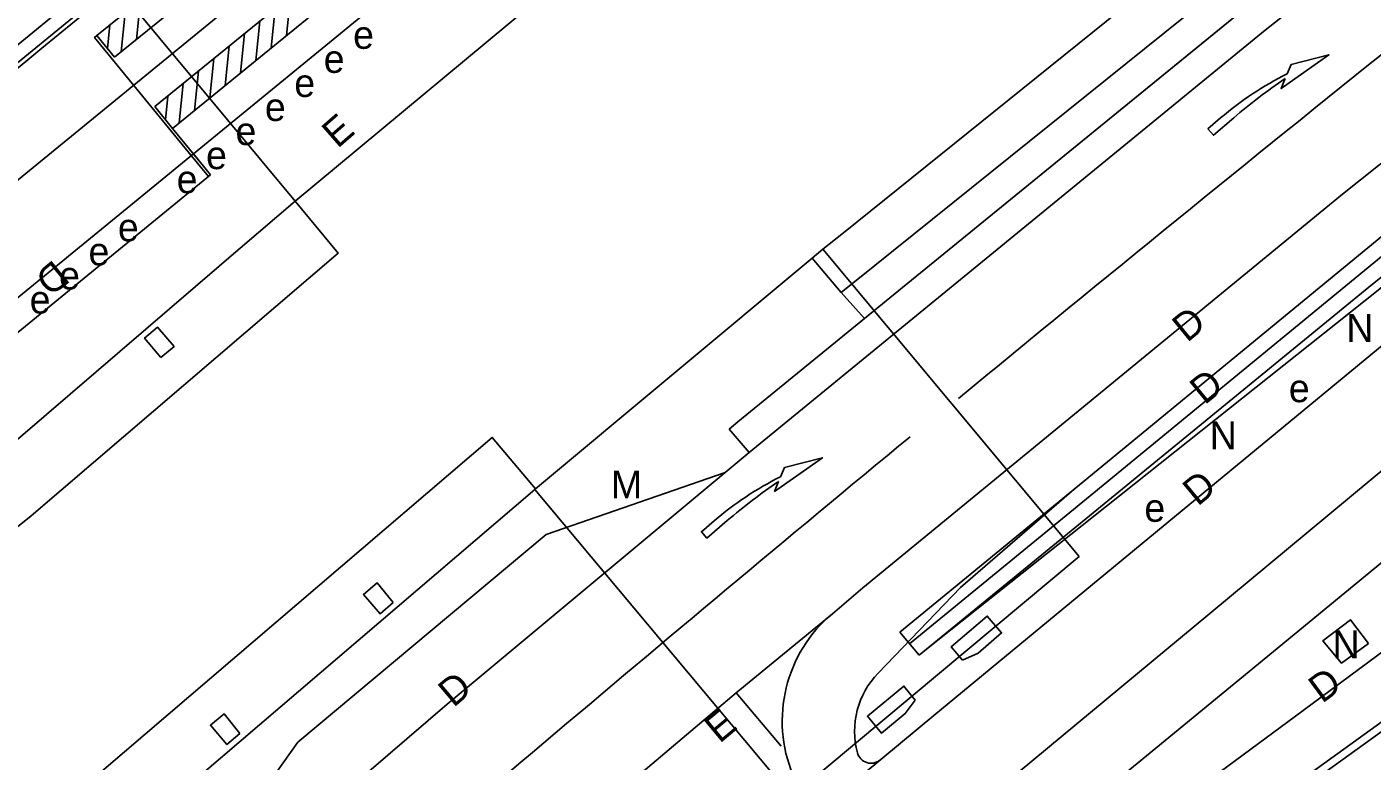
# Model space of a CAD drawing. Extents: x 81617 to 82144, y 454649 to 455150.
# Drawn here: x 81877.73 to 81925.8, y 454892.85 to 454919.09 of the extents above; entities that cross this region are included whole.
import ezdxf

# ---------------------------------------------------------------- set-up
doc = ezdxf.new("R2010")
doc.units = 0
for name, color, linetype in [('B-WE-OG-TOPOGRAFIE-G', 7, 'Continuous'), ('B-WE-VW-MARKERING-G', 7, 'Continuous'), ('N-OI-KL-VRI_KABEL_DETECTIE-G', 7, 'Continuous'), ('N-OI-KL-VRI_KABELGEUL-G', 7, 'Continuous'), ('N-OI-KL-VRI_LUS_DETECTIE-G', 7, 'Continuous')]:
    doc.layers.add(name, color=color, linetype=linetype)

msp = doc.modelspace()

# ---------------------------------------------------------------- linework, layer by layer
at = {"layer": 'B-WE-OG-TOPOGRAFIE-G'}
for p, q in [((81885.941, 454924.802), (81876.995, 454917.479)), ((81878.092, 454923.965), (81887.313, 454912.861)), ((81890.058, 454919.772), (81881.911, 454913.103)), ((81881.705, 454912.935), (81868.159, 454901.847)), ((81887.313, 454912.861), (81884.7, 454910.62)), ((81950.918, 454911.808), (81923.86, 454892.262)), ((81906.826, 454909.591), (81905.797, 454910.826)), ((81906.172, 454911.139), (81915.332, 454900.158)), ((81884.598, 454910.533), (81865.6, 454894.244)), ((81884.7, 454910.62), (81884.598, 454910.533)), ((81907.661, 454908.663), (81906.826, 454909.591)), ((81944.326, 454907.373), (81921.528, 454890.929)), ((81903.536, 454903.877), (81902.829, 454904.718)), ((81902.683, 454903.166), (81903.536, 454903.877)), ((81873.764, 454883.663), (81895.876, 454902.551)), ((81905.057, 454891.588), (81895.876, 454902.551)), ((81915.332, 454900.158), (81905.057, 454891.588)), ((81909.618, 454896.639), (81908.926, 454897.463)), ((81903.077, 454895.285), (81886.425, 454881.256)), ((81904.687, 454893.388), (81903.077, 454895.285)), ((81887.412, 454893.525), (81881.465, 454885.191))]:
    msp.add_line(p, q, dxfattribs=at)
for points in [[(81908.893, 454909.665), (81922.078, 454920.426), (81934.059, 454929.942), (81952.813, 454944.436), (81970.927, 454957.964), (81989.889, 454971.628), (82009.083, 454984.966), (82010.714, 454986.077), (82028.879, 454998.275), (82047.264, 455010.138), (82051.217, 455012.627), (82070.774, 455024.747), (82077.174, 455028.646), (82100.034, 455042.055), (82099.927, 455042.255), (82105.495, 455045.472), (82101.819, 455050.382), (82106.416, 455053.06)], [(82114.391, 455042.64), (82109.706, 455039.764), (82081.515, 455022.601), (82074.639, 455018.412), (82055.672, 455006.703), (82036.919, 454994.656), (82036.451, 454994.349), (82018.566, 454982.511), (82000.905, 454970.342), (81999.11, 454969.078), (81990.682, 454963.105), (81977.834, 454953.846), (81958.782, 454939.671), (81938.835, 454924.345), (81924.746, 454913.113), (81914.037, 454904.322)], [(82115.704, 455040.924), (82082.532, 455020.83), (82075.64, 455016.652), (82054.282, 455003.392), (82037.546, 454992.669), (82017.619, 454979.373), (82000.311, 454967.428), (81990.774, 454960.649), (81979.42, 454952.474), (81977.587, 454951.135), (81958.705, 454937.073), (81940.065, 454922.691), (81926.188, 454911.628), (81915.47, 454902.833)], [(82116.04, 455040.485), (82082.817, 455020.36), (82075.928, 455016.183), (82054.575, 455002.927), (82037.847, 454992.209), (82017.928, 454978.918), (82000.627, 454966.978), (81991.094, 454960.202), (81979.743, 454952.029), (81977.913, 454950.692), (81959.037, 454936.635), (81940.404, 454922.258), (81926.534, 454911.2), (81915.853, 454902.435)], [(82083.03, 455019.955), (82057.183, 455003.949), (81991.413, 454959.768), (81980.08, 454951.613), (81979.406, 454951.12), (81959.963, 454936.639), (81940.761, 454921.838), (81926.019, 454909.682), (81916.307, 454901.963)], [(82009.226, 454984.737), (81990.032, 454971.399), (81971.07, 454957.735), (81952.956, 454944.207), (81934.202, 454929.713), (81934.033, 454929.927), (81922.078, 454920.426), (81921.763, 454920.179), (81908.891, 454909.667)], [(81978.164, 454966.737), (81944.138, 454941.42), (81944.109, 454941.37), (81943.803, 454941.123), (81933.963, 454933.496), (81933.581, 454933.203), (81906.906, 454911.73)], [(81979.5, 454951.497), (81964.441, 454940.37), (81944.881, 454925.397), (81940.544, 454922.009), (81940.713, 454921.795), (81925.811, 454909.898), (81916.225, 454902.049)], [(81908.032, 454910.56), (81934.945, 454932.197), (81933.963, 454933.496)], [(81885.624, 454925.189), (81876.617, 454917.816)], [(81917.589, 454900.632), (81930.324, 454911.135), (81936.657, 454916.119), (81943.8, 454921.541)], [(81888.57, 454911.351), (81887.313, 454912.861), (81897.244, 454921.116)], [(81909.649, 454908.88), (81921.982, 454918.972), (81923.977, 454920.559), (81923.982, 454920.562)], [(81923.337, 454894.66), (81929.322, 454899.087), (81949.554, 454913.673)], [(81881.911, 454913.103), (81881.705, 454912.935)], [(81921.736, 454896.324), (81933.015, 454905.589), (81933.609, 454906.226), (81936.545, 454911.201), (81937.527, 454912.367), (81937.708, 454912.525)], [(81906.906, 454911.73), (81906.172, 454911.139), (81905.797, 454910.826)], [(81905.797, 454910.826), (81895.907, 454902.577), (81894.356, 454904.415), (81878.095, 454890.513), (81872.591, 454897.372), (81877.883, 454901.619), (81888.858, 454911.006), (81888.57, 454911.351)], [(81906.826, 454909.591), (81908.032, 454910.56)], [(81934.728, 454910.231), (81928.512, 454905.194), (81919.999, 454898.128)], [(81903.14, 454904.97), (81908.893, 454909.665)], [(81908.891, 454909.667), (81907.661, 454908.663)], [(81903.536, 454903.877), (81909.649, 454908.88)], [(81882.515, 454907.271), (81881.934, 454907.965), (81882.396, 454908.359), (81882.986, 454907.667), (81882.515, 454907.271)], [(81902.829, 454904.718), (81903.14, 454904.97), (81907.661, 454908.663)], [(81914.037, 454904.322), (81907.601, 454899.039)], [(81881.465, 454885.191), (81892.751, 454894.89), (81902.683, 454903.166)], [(81902.683, 454903.166), (81896.285, 454900.948), (81887.412, 454893.525)], [(81908.146, 454895.995), (81911.092, 454899.056), (81915.238, 454902.642)], [(81915.47, 454902.833), (81908.926, 454897.463)], [(81915.853, 454902.435), (81909.275, 454897.038)], [(81916.225, 454902.049), (81909.618, 454896.639)], [(81916.307, 454901.963), (81909.875, 454896.85)], [(81898.36, 454884.706), (81910.134, 454894.484), (81917.589, 454900.632)], [(81890.815, 454898.515), (81890.351, 454898.118), (81889.759, 454898.809), (81890.245, 454899.225), (81890.815, 454898.515)], [(81903.077, 454895.285), (81906.514, 454898.116), (81907.601, 454899.039)], [(81919.999, 454898.128), (81906.308, 454886.765), (81902.426, 454883.614), (81900.642, 454882.153)], [(81911.165, 454896.458), (81910.763, 454896.936), (81912.048, 454898.033), (81912.561, 454897.432), (81911.719, 454896.713), (81911.165, 454896.458)], [(81925.667, 454897.057), (81924.707, 454896.356), (81924.045, 454897.15), (81925.035, 454897.896), (81925.667, 454897.057)], [(81911.534, 454887.943), (81921.736, 454896.324)], [(81909.475, 454895.032), (81909.118, 454894.547), (81908.272, 454893.847), (81907.768, 454894.456), (81909.07, 454895.533), (81909.475, 454895.032)], [(81885.343, 454893.834), (81884.879, 454893.438), (81884.288, 454894.13), (81884.775, 454894.545), (81885.343, 454893.834)], [(81911.427, 454885.151), (81915.4, 454888.603), (81918.504, 454891.084), (81923.337, 454894.66)]]:
    msp.add_lwpolyline(points, dxfattribs=at)
for centre, radius, start, end in [((81909.721, 454894.281), 5, 129.9068, 202.6584), ((81910.307, 454893.915), 3, 136.091, 194.9072), ((81907.892, 454893.272), 0.5, 194.9072, 309.7087)]:
    msp.add_arc(centre, radius, start, end, dxfattribs=at)
at = {"layer": 'B-WE-VW-MARKERING-G'}
msp.add_line((81887.349, 454921.754), (81876.908, 454913.208), dxfattribs=at)
for points in [[(81922.692, 454917.241), (81922.546, 454916.882), (81924.255, 454918.085), (81922.903, 454917.741), (81922.762, 454917.408)], [(81920.857, 454915.841), (81920.129, 454915.216), (81919.933, 454915.444), (81920.389, 454915.834)], [(81904.593, 454902.844), (81904.447, 454902.486), (81906.156, 454903.689), (81904.804, 454903.345), (81904.663, 454903.012)], [(81902.758, 454901.445), (81902.03, 454900.82), (81901.834, 454901.047), (81902.29, 454901.438)]]:
    msp.add_lwpolyline(points, dxfattribs=at)
for centre, radius, start, end in [((82446.303, 454224.11), 897, 126.319161, 129.387113), ((82916.28, 453684.871), 1581.531, 128.736172, 129.466206), ((81927.904, 454907.077), 11.54, 116.4593, 130.634), ((81933.895, 454900.648), 20.02, 124.0094, 130.634), ((82917.127, 453685.631), 1581.531, 129.587403, 130.823582), ((81909.805, 454892.681), 11.54, 116.4593, 130.634), ((81915.796, 454886.252), 20.02, 124.0094, 130.634)]:
    msp.add_arc(centre, radius, start, end, dxfattribs=at)
at = {"layer": 'N-OI-KL-VRI_KABEL_DETECTIE-G'}
msp.add_line((81882.935, 454915.461), (81883.986, 454914.178), dxfattribs=at)
msp.add_lwpolyline([(81880.232, 454918.778), (81880.148, 454918.71), (81883.604, 454914.489)], dxfattribs=at)
at = {"layer": 'N-OI-KL-VRI_KABELGEUL-G'}
for points in [[(81883.604, 454914.489), (81884.215, 454913.741)], [(81883.68, 454914.551), (81884.291, 454913.804)], [(81868.039, 454900.514), (81884.291, 454913.804)]]:
    msp.add_lwpolyline(points, dxfattribs=at)
msp.add_open_spline([(81966.954, 454994.044), (81954.516, 454984.42), (81942.079, 454974.796), (81941.008, 454974.125), (81939.937, 454973.455), (81933.631, 454968.575), (81927.325, 454963.696), (81926.798, 454963.288), (81926.621, 454962.646), (81926.355, 454961.682), (81926.09, 454960.718), (81925.901, 454960.035), (81925.325, 454959.623), (81922.434, 454957.557), (81919.543, 454955.49), (81917.87, 454954.23), (81916.197, 454952.97), (81913.406, 454950.849), (81910.615, 454948.728), (81908.564, 454947.145), (81906.513, 454945.562), (81905.944, 454945.123), (81905.225, 454945.147), (81904.815, 454945.16), (81904.405, 454945.174), (81903.693, 454945.197), (81903.126, 454944.765), (81893.683, 454937.565), (81884.239, 454930.365), (81883.469, 454929.731), (81882.698, 454929.096), (81879.285, 454926.178), (81875.872, 454923.259), (81872.421, 454920.321), (81868.97, 454917.382), (81867.082, 454915.724), (81865.195, 454914.067), (81863.45, 454912.271), (81861.704, 454910.475), (81860.838, 454909.482), (81859.972, 454908.49), (81859.86, 454908.361), (81859.97, 454908.23), (81860.094, 454908.077), (81860.218, 454907.925), (81863.368, 454903.762), (81866.518, 454899.599), (81866.598, 454899.497), (81866.679, 454899.395)], degree=4, dxfattribs=at)
at = {"layer": 'N-OI-KL-VRI_LUS_DETECTIE-G'}
for p, q in [((81895.74, 454931.411), (81880.232, 454918.778)), ((81880.865, 454918.002), (81896.37, 454930.634)), ((81897.81, 454928.87), (81882.302, 454916.237)), ((81882.935, 454915.461), (81898.44, 454928.093)), ((81881.793, 454920.05), (81881.65, 454918.642)), ((81887.153, 454920.188), (81887.009, 454918.78)), ((81881.245, 454919.603), (81881.101, 454918.195)), ((81886.605, 454919.742), (81886.461, 454918.334)), ((81880.697, 454919.157), (81880.611, 454918.314)), ((81886.057, 454919.295), (81885.913, 454917.887)), ((81880.232, 454918.778), (81880.865, 454918.002)), ((81885.508, 454918.849), (81885.365, 454917.441)), ((81884.96, 454918.402), (81884.816, 454916.994)), ((81883.864, 454917.509), (81883.72, 454916.101)), ((81884.412, 454917.955), (81884.268, 454916.547)), ((81883.315, 454917.062), (81883.172, 454915.654)), ((81882.767, 454916.616), (81882.681, 454915.772)), ((81882.302, 454916.237), (81882.935, 454915.461))]:
    msp.add_line(p, q, dxfattribs=at)

# ---------------------------------------------------------------- texts
at = {"layer": 'B-WE-OG-TOPOGRAFIE-G'}
for s, p in [('e', (81889.387, 454918.304)), ('e', (81888.336, 454917.444)), ('e', (81887.285, 454916.584)), ('e', (81886.235, 454915.724)), ('e', (81885.184, 454914.864)), ('e', (81884.133, 454914.004)), ('e', (81883.082, 454913.144)), ('e', (81880.981, 454911.424)), ('e', (81879.93, 454910.564)), ('e', (81878.88, 454909.704)), ('e', (81877.829, 454908.844)), ('N', (81924.88, 454907.833)), ('e', (81922.825, 454905.676)), ('N', (81919.998, 454903.992)), ('M', (81898.601, 454902.235)), ('e', (81917.664, 454901.401)), ('N', (81924.389, 454896.521))]:
    msp.add_text(s, height=1, dxfattribs=at).set_placement(p)
for s, rotation, p in [('E', 41.1307, (81888.83, 454914.717)), ('D', 219.2455, (81878.693, 454910.798)), ('D', 39.3082, (81919.188, 454907.786)), ('D', 39.3082, (81919.817, 454905.556)), ('D', 39.6626, (81919.568, 454901.932)), ('D', 40.0525, (81892.97, 454894.743)), ('D', 36.4768, (81924.014, 454894.891)), ('E', 39.8524, (81902.482, 454893.46))]:
    msp.add_text(s, height=1, rotation=rotation, dxfattribs=at).set_placement(p)

doc.saveas('drawing.dxf')
